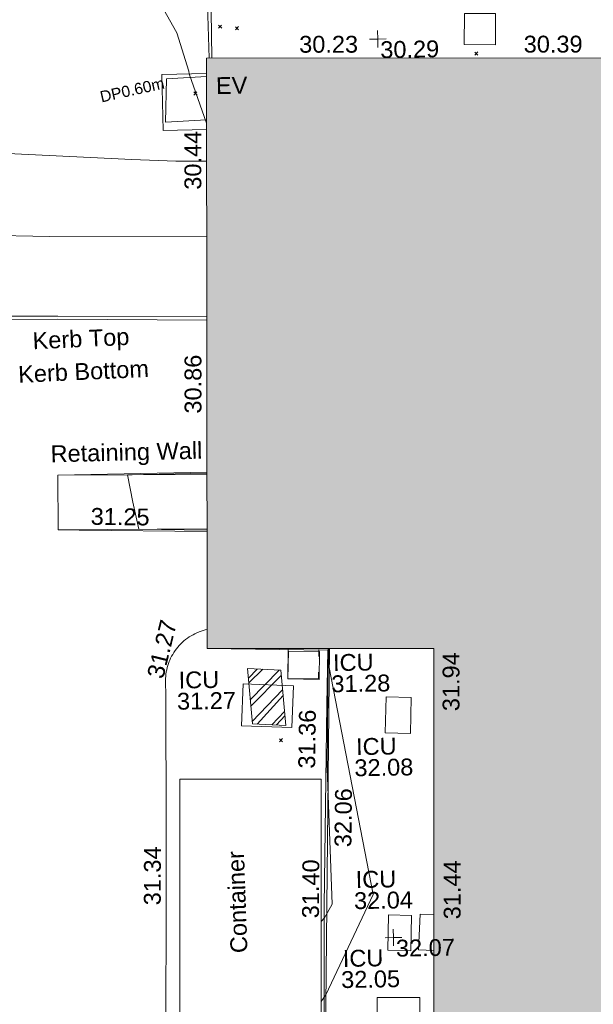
# Model space of a CAD drawing. Header units: millimetres. Extents: x -287732 to 520720, y -103372 to 287754.
# Tile 300 of 380: x 105784 to 118551, y 225118 to 247032. Entities that reach past the tile are written whole.
import ezdxf

# ---------------------------------------------------------------- set-up
doc = ezdxf.new("R2010")
doc.units = ezdxf.units.MM
for name, pattern in [('IMPORT-HIDDEN2 _3_', [4762.5, 3175, -1587.5]), ('IMPORT-UG_ELEC_QLB2 _2_', [2500, 1500, -300.0000000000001, 0, -50, 150, -300.0000000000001, 0, -200]), ('IMPORT-UG_ELEC_STREET LIGHTING_QLB2 _2_', [2700, 1500, -300.0000000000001, 0, -250, 150, -300.0000000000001, 0, -200]), ('IMPORT-UG_UNIDENTIFIED_QLA _2_', [2350, 1500, -300.0000000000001, 0, -50, 150, -300.0000000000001, 0, -50])]:
    doc.linetypes.add(name, pattern=pattern)
for name, color, linetype, lineweight, true_color in [('00_UAV_BUILDING_OUTLINE', 5, 'Continuous', 9, 0x0000ff), ('00_UAV_CONCRETE', 9, 'Continuous', 9, 0x808080), ('00_UAV_EAVE', 7, 'Continuous', 9, 0x666666), ('00_UAV_FENCE', 7, 'Continuous', 9, 0x264c2f), ('00_UAV_KERB_BOTTOM', 1, 'Continuous', 9, 0xff0000), ('00_UAV_KERB_TOP', 7, 'Continuous', 9, 0xa500a5), ('00_UAV_LEVEL_SPOT', 7, 'Continuous', 9, 0x666666), ('00_UAV_SERV_IC', 5, 'Continuous', 9, 0x0000ff), ('00_UAV_SLOPE_TOP', 40, 'Continuous', 9, 0xffbf00), ('00_UAV_WALL_RETAINING', 7, 'Continuous', 9, 0x7c00a5), ('01_DTM_CONTOUR_MNR', 7, 'Continuous', 9, 0xa5a552), ('12333-PUM-2D-U-0001-C01 - Rev2_REVIT IMPORT_dwg', 7, 'Continuous', 9, 0x767676), ('A_RHA_Line', 7, 'Continuous', 9, 0x00a600), ('PUM-CHAMBER EXTENTS', 6, 'IMPORT-HIDDEN2 _3_', 9, 0xff00ff), ('PUM-ELECTRIC-MH', 1, 'Continuous', 9, 0xff0000), ('PUM-ELECTRIC-QLB2', 1, 'IMPORT-UG_ELEC_QLB2 _2_', 9, 0xff0000), ('PUM-UNIDENTIFIED UTILITIES-QLA', 7, 'IMPORT-UG_UNIDENTIFIED_QLA _2_', 9, 0x52a500)]:
    doc.layers.add(name, color=color, linetype=linetype, lineweight=lineweight, true_color=true_color)
for name, color, linetype, lineweight in [('00_UAV_CONTAINER', 7, 'Continuous', 9), ('00_UAV_DRIVE_WAY', 7, 'Continuous', 9), ('A_RHA_Detail', 7, 'Continuous', 9), ('GEN-TEXT', 7, 'Continuous', 9)]:
    doc.layers.add(name, color=color, linetype=linetype, lineweight=lineweight)
doc.styles.add('Arial_1', font='arial.ttf', dxfattribs={"height": 250})
doc.styles.add('Swis721 Lt BT_2', font='swissl.ttf', dxfattribs={"height": 375})

# ---------------------------------------------------------------- blocks, each defined once
blk = doc.blocks.new('12333-PUM-2D-U-0001-C01 - Rev2_REVIT IMPORT_dwg_UAV-2077255-Site Location Plan Proposed')
at = {"layer": '00_UAV_LEVEL_SPOT', "color": 254, "true_color": 0xcccccc, "flags": 128}
for points in [[(0, -500.0000000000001), (0, 0), (-500.0000000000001, 0)], [(500.0000000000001, 0), (0, 0), (0, 500.0000000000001)]]:
    blk.add_lwpolyline(points, dxfattribs=at)
blk = doc.blocks.new('12333-PUM-2D-U-0001-C01 - Rev2_REVIT IMPORT_dwg_MGS62954_T2_Galway_ITM_3d_Rev1-2077680-Site Location Plan Proposed')
at = {"layer": '00_UAV_CONCRETE', "color": 254, "true_color": 0xcccccc, "flags": 128}
for points in [[(534016156.7028161, 725798053.0965433), (534015185.0230001, 725798051.7385001), (534015183.2827803, 725799296.8657913), (534016177.5502245, 725799298.2554035)], [(534018408.8837173, 725765384.5924538), (534018224.6970001, 725765390.6035), (534018288.3906324, 725770205.8049663), (534018302.7452196, 725771291.003387), (534018372.9738465, 725775204.9859488), (534018462.6723734, 725780204.0651937), (534018472.1559067, 725780732.6015649), (534018609.87743, 725785201.7305135), (534018647.4034044, 725786419.4662348), (534015963.2975001, 725786501.5245)]]:
    blk.add_lwpolyline(points, dxfattribs=at)
at = {"layer": '00_UAV_CONTAINER', "color": 254, "true_color": 0xcccccc, "flags": 128}
blk.add_lwpolyline([(534015083.697, 725771325.6034999), (534015306.697, 725783609.6035), (534018453.7044966, 725783552.4736831), (534018230.7044966, 725771268.473683)], close=True, dxfattribs=at)
at = {"layer": '00_UAV_DRIVE_WAY', "color": 254, "true_color": 0xcccccc, "flags": 128}
for points in [[(534016029.1066477, 725790432.1254123), (534012712.2975001, 725790418.5245), (534012697.7976188, 725789205.4776117), (534013167.0805378, 725789191.3980145), (534016006.9069248, 725789106.1965067)], [(534014905.2975001, 725778388.5245001), (534014948.4623538, 725780556.2423887), (534014987.2975001, 725782506.5245001), (534015026.3572224, 725785555.0881878), (534015028.2975, 725785706.5245003), (534015026.2911095, 725785755.5436653), (534015026.3391886, 725785804.6038516), (534015028.4416529, 725785853.61899), (534015032.5948139, 725785902.5030918), (534015038.7913856, 725785951.1703976), (534015047.0204972, 725785999.5355285), (534015057.2677119, 725786047.5136358), (534015069.5150525, 725786095.0205489), (534015083.7410333, 725786141.9729252), (534015099.9206969, 725786188.288394), (534015118.0256588, 725786233.8857023), (534015128.2975001, 725786257.5245), (534015149.2768779, 725786301.8727793), (534015172.0949663, 725786345.3036325), (534015196.7117348, 725786387.7408669), (534015223.0839972, 725786429.1100335), (534015251.1654875, 725786469.3385566), (534015280.9069412, 725786508.3558617), (534015312.2561817, 725786546.093499), (534015345.1582121, 725786582.4852644), (534015379.5553105, 725786617.4673136), (534015415.3871331, 725786650.9782767), (534015452.5908185, 725786682.9593642), (534015491.1010991, 725786713.35447), (534015530.8504146, 725786742.1102711), (534015571.7690308, 725786769.1763197), (534015613.7851631, 725786794.5051332), (534015656.8251009, 725786818.052276), (534015700.8133371, 725786839.7764384), (534015745.6727018, 725786859.6395087), (534015791.3244962, 725786877.6066406), (534015837.6886317, 725786893.6463137), (534015884.6837696, 725786907.7303885), (534015932.2274648, 725786919.8341572), (534015970.4357736, 725786927.8741148)]]:
    blk.add_lwpolyline(points, dxfattribs=at)
at = {"layer": '00_UAV_FENCE', "color": 254, "true_color": 0xcccccc, "flags": 128}
for points in [[(534016159.1259321, 725798197.8226644), (534015790.9769113, 725799297.7151195), (534015783.0230002, 725799358.7385001), (534015531.0230002, 725800216.7385002), (534014441.5781065, 725802250.3689686), (534013941.0230002, 725803184.7385001), (534014522.0230001, 725806694.7385002), (534014725.8334513, 725807010.798768), (534016374.0230002, 725809566.7385001), (534018284.0183172, 725809974.182233), (534019857.0230002, 725810309.7385001), (534023230.8206201, 725810651.3026667), (534023324.0230001, 725810660.7385002), (534026792.0230001, 725811363.7385002), (534028054.5148196, 725811888.0671339), (534029992.0230001, 725812692.7385001), (534032721.5634208, 725813671.00709), (534033343.0230002, 725813893.7385001), (534034389.0230001, 725810650.7385004), (534035307.0196127, 725810802.9996328), (534039080.324, 725811428.8490001), (534040236.5966402, 725811621.3257229), (534044811.3240002, 725812382.8490001)], [(534043668.3240001, 725807917.849), (534040997.4750281, 725807465.8634595), (534036073.0531478, 725806632.5076581), (534032848.023, 725806086.7385001), (534031145.6445999, 725805820.3138504), (534028995.023, 725805483.7385001), (534026226.7951379, 725804969.3286598), (534024663.023, 725804678.7385001), (534021307.4104401, 725804129.2386268), (534020999.0230002, 725804078.7385001), (534016373.8759469, 725803320.8202984), (534016314.3459051, 725803311.0651702), (534016296.3393273, 725799639.6318666)]]:
    blk.add_lwpolyline(points, dxfattribs=at)
at = {"layer": '00_UAV_KERB_BOTTOM', "color": 254, "true_color": 0xcccccc, "flags": 128}
blk.add_lwpolyline([(534016085.7251965, 725793813.7969172), (534012768.2975, 725793888.5245001), (534011087.2261483, 725793916.8132052), (534009975.2975001, 725793935.5245001), (534006087.9607458, 725793980.4350195), (534004695.2975002, 725793996.5245001), (534001778.2975, 725794031.5245), (534001772.9844477, 725793341.5867126), (534001764.2975, 725792213.5245001), (534001684.8134487, 725788342.8549923), (534001654.8215002, 725786882.3240001), (534001515.8215, 725784014.324), (534001765.697, 725783980.6034999)], dxfattribs=at)
at = {"layer": '00_UAV_KERB_TOP', "color": 254, "true_color": 0xcccccc, "flags": 128}
blk.add_lwpolyline([(534016086.8970459, 725793883.7882775), (534012769.674602, 725793958.511237), (534011088.3979104, 725793986.8033977), (534009976.2907251, 725794005.5176966), (534006089.1324856, 725794050.4261534), (534004696.1061583, 725794066.519829), (534001708.8409348, 725794102.3629223), (534001704.0717652, 725793483.0521822), (534001694.3030339, 725792214.5126319), (534001617.7028966, 725788484.282353), (534001584.8563008, 725786884.7373571), (534001442.7936084, 725783953.5445367), (534001756.3354143, 725783911.2323192)], dxfattribs=at)
at = {"layer": '00_UAV_SERV_IC', "color": 254, "true_color": 0xcccccc}
blk.add_line((534020892.290275, 725779697.0451995), (534020554.697, 725779716.6035002), dxfattribs=at)
at = {"layer": '00_UAV_SERV_IC', "color": 254, "true_color": 0xcccccc, "flags": 128}
for points in [[(534021940.669, 725800539.2594999), (534022632.669, 725800522.2594999), (534022615.5990192, 725799827.410872), (534021923.5990192, 725799844.4108722)], [(534018443.2975001, 725785774.5245001), (534017753.2975001, 725785798.5245), (534017774.8324647, 725786417.6547328), (534018464.8324645, 725786393.654733)], [(534016751.2975001, 725785705.5245001), (534017873.2975001, 725785643.5245), (534017821.7540479, 725784710.7542857), (534016699.7540479, 725784772.7542856)], [(534019896.6969999, 725784558.6034999), (534019930.697, 725785357.6034999), (534020489.8917542, 725785333.8079784), (534020455.8917542, 725784534.8079784)], [(534019867.697, 725779718.6035), (534019901.6969999, 725780509.6034999), (534020413.6693805, 725780487.5971018), (534020379.6693805, 725779696.5971016)], [(534019595.697, 725777390.6035), (534019617.697, 725778672.6035), (534020563.2268614, 725778656.3775586), (534020541.2268612, 725777374.3775586)]]:
    blk.add_lwpolyline(points, close=True, dxfattribs=at)
blk.add_lwpolyline([(534020554.697, 725779716.6035002), (534020600.697, 725780510.6035001), (534020906.2130257, 725780492.9035792)], dxfattribs=at)
at = {"layer": '00_UAV_SLOPE_TOP', "color": 254, "true_color": 0xcccccc, "flags": 128}
blk.add_lwpolyline([(534016116.7171398, 725795664.8611598), (534012614.203, 725795738.2075001), (534011119.4901997, 725795788.738697)], dxfattribs=at)
at = {"layer": '00_UAV_WALL_RETAINING', "color": 254, "true_color": 0xcccccc}
for p, q in [((534012712.2975001, 725790418.5245), (534016028.2153131, 725790378.8884273)), ((534016007.9067104, 725789165.9109721), (534012697.7976188, 725789205.4776115))]:
    blk.add_line(p, q, dxfattribs=at)
at = {"layer": '00_UAV_WALL_RETAINING', "color": 254, "true_color": 0xcccccc, "flags": 128}
blk.add_lwpolyline([(534018687.9599191, 725786455.9061034), (534018551.1862121, 725781457.8702999), (534018470.6969999, 725778516.6035), (534018448.6576488, 725776459.2433413), (534018395.1010917, 725771459.7710059), (534018387.697, 725770768.6035), (534018308.93642, 725766460.5638537), (534018291.697, 725765517.6035), (534020642.63098, 725765425.9110621)], dxfattribs=at)
at = {"layer": '01_DTM_CONTOUR_MNR', "color": 254, "true_color": 0xcccccc, "flags": 128}
for points in [[(534016220, 725801310.0000002), (534016242.990714, 725799640.5250704)], [(534011722.3354912, 725797596.9533404), (534014483.3561415, 725797417.3072432), (534015458.288277, 725797360.5279764), (534016144.9323235, 725797350.0771312)], [(534016007.47428, 725789140.083083), (534014490.0000001, 725789190.0000001), (534014368.0819053, 725789791.9386723), (534014260.0000001, 725790400), (534016028.7360875, 725790409.9928594)], [(534018363.8619072, 725778603.4765172), (534018470, 725778750.7500001), (534019563.2681747, 725780966.5029113), (534018673.8090266, 725786038.2987362), (534018679.9418688, 725786456.0403478)], [(534018396.2792309, 725780389.1913297), (534018470, 725780468.292683), (534018651.9575193, 725780769.3622389), (534018587.3046516, 725783785.2529689), (534018659.9015022, 725786456.375879)]]:
    blk.add_lwpolyline(points, dxfattribs=at)
at = {"xscale": 0.375, "yscale": 0.375, "zscale": 0.375}
for p in [(534020000, 725800000.0000001), (534020000, 725780000)]:
    blk.add_blockref('12333-PUM-2D-U-0001-C01 - Rev2_REVIT IMPORT_dwg_UAV-2077255-Site Location Plan Proposed', p, dxfattribs=at)
at = {"layer": '00_UAV_BUILDING_OUTLINE', "color": 251, "true_color": 0x666666, "char_height": 375, "width": 1495.902363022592, "attachment_point": 1, "line_spacing_factor": 1.005061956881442, "style": 'Swis721 Lt BT_2'}
for s, insert, rotation in [('30.23', (534018251.7155479, 725800102.1924667), 359.04079954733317), ('30.39', (534023248.5374801, 725800018.5318254), 359.0407995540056), ('30.44', (534015639.1320382, 725796722.864864), 89.04079955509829), ('30.86', (534015555.7272167, 725791741.3223428), 89.0407995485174), ('31.94', (534021181.5226961, 725785019.5307288), 88.99776956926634), ('31.44', (534021125.5666098, 725780386.6912609), 88.99776956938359)]:
    blk.add_mtext(s, dxfattribs=dict(at, insert=insert, rotation=rotation))
at = {"layer": '00_UAV_CONCRETE', "color": 251, "true_color": 0x666666, "char_height": 375, "width": 1495.902363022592, "attachment_point": 1, "line_spacing_factor": 1.005061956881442, "style": 'Swis721 Lt BT_2'}
for s, insert, rotation in [('31.36', (534017946.5495622, 725783800.8318852), 88.23492100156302), ('31.40', (534017973.5862136, 725780465.880191), 88.62459387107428)]:
    blk.add_mtext(s, dxfattribs=dict(at, insert=insert, rotation=rotation))
at = {"layer": '00_UAV_CONTAINER', "color": 251, "true_color": 0x666666, "insert": (534016370.8890001, 725779710.9641072), "char_height": 375, "width": 2621.390807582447, "attachment_point": 1, "rotation": 90.99825014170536, "line_spacing_factor": 1.005061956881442, "style": 'Swis721 Lt BT_2'}
blk.add_mtext('Container', dxfattribs=at)
at = {"layer": '00_UAV_DRIVE_WAY', "color": 251, "true_color": 0x666666, "char_height": 375, "width": 1495.902363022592, "attachment_point": 1, "line_spacing_factor": 1.005061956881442, "style": 'Swis721 Lt BT_2'}
for s, insert, rotation in [('31.25', (534013431.8194727, 725789678.9076666), 358.28150661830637), ('31.27', (534014610.767796, 725785922.5630755), 75.30144729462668), ('31.34', (534014458.3080568, 725780816.0521839), 88.85924403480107)]:
    blk.add_mtext(s, dxfattribs=dict(at, insert=insert, rotation=rotation))
at = {"layer": '00_UAV_EAVE', "insert": (534016380.8464812, 725799213.4551947), "char_height": 375, "width": 736.078940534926, "attachment_point": 1, "line_spacing_factor": 1.005061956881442, "style": 'Swis721 Lt BT_2'}
blk.add_mtext('EV', dxfattribs=at)
at = {"layer": '00_UAV_KERB_BOTTOM', "color": 251, "true_color": 0x666666, "insert": (534011861.6702629, 725792864.4655305), "char_height": 375, "width": 3414.456504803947, "attachment_point": 1, "rotation": 1.6463468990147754, "line_spacing_factor": 1.005061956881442, "style": 'Swis721 Lt BT_2'}
blk.add_mtext('Kerb Bottom', dxfattribs=at)
at = {"layer": '00_UAV_KERB_TOP', "color": 251, "true_color": 0x666666, "insert": (534012195.3667594, 725793605.3164564), "char_height": 375, "width": 2493.170605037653, "attachment_point": 1, "rotation": 1.6463468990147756, "line_spacing_factor": 1.005061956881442, "style": 'Swis721 Lt BT_2'}
blk.add_mtext('Kerb Top', dxfattribs=at)
at = {"layer": '00_UAV_LEVEL_SPOT', "char_height": 375, "width": 1495.902363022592, "attachment_point": 1, "line_spacing_factor": 1.005061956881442, "style": 'Swis721 Lt BT_2'}
for s, insert in [('30.29', (534020051.8765643, 725799949.1441548)), ('32.07', (534020051.8765643, 725779949.1441548))]:
    blk.add_mtext(s, dxfattribs=dict(at, insert=insert))
at = {"layer": '00_UAV_SERV_IC', "color": 251, "true_color": 0x666666, "char_height": 375, "attachment_point": 1, "line_spacing_factor": 1.005061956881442, "style": 'Swis721 Lt BT_2'}
for s, insert, width in [('ICU', (534018761.8143511, 725786327.3500828), 1021.012723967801), ('ICU', (534015319.8329859, 725785999.650222), 1021.012723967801), ('31.28', (534018716.9862006, 725785856.9710819), 1495.902363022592), ('31.27', (534015275.0048354, 725785529.271221), 1495.902363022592), ('ICU', (534019241.851935, 725784449.1752613), 1021.012723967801), ('32.08', (534019197.0237844, 725783978.7962604), 1495.902363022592), ('ICU', (534019181.7871769, 725781492.5184569), 1021.012723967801), ('32.04', (534019136.9590264, 725781022.139456), 1495.902363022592), ('ICU', (534018864.360003, 725779741.696938), 1021.012723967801), ('32.05', (534018819.5318524, 725779271.3179373), 1495.902363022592)]:
    blk.add_mtext(s, dxfattribs=dict(at, insert=insert, width=width))
at = {"layer": '00_UAV_WALL_RETAINING', "color": 251, "true_color": 0x666666, "char_height": 375, "attachment_point": 1, "line_spacing_factor": 1.005061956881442, "style": 'Swis721 Lt BT_2'}
for s, insert, width, rotation in [('Retaining Wall', (534012556.0215153, 725791083.9923078), 3832.359387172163, 0.3895148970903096), ('32.06', (534018723.1141301, 725782037.1758991), 1495.902363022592, 88.43246404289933)]:
    blk.add_mtext(s, dxfattribs=dict(at, insert=insert, width=width, rotation=rotation))
blk = doc.blocks.new('12333-PUM-2D-U-0001-C01 - Rev2_REVIT IMPORT_dwg-1620468-Site Location Plan Proposed')
at = {"layer": 'PUM-CHAMBER EXTENTS', "true_color": 0xffaaff}
h = blk.add_hatch(dxfattribs=at)
h.set_pattern_fill('FP_3', color=211, style=0, pattern_type=2)
h.set_pattern_definition([(45, (-533641079.65, -725615854.3560001), (-265.1650429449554, 265.1650429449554), []), (45, (-533640902.873, -725615854.3560001), (-265.1650429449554, 265.1650429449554), [])])
h.paths.add_polyline_path([(376608.3501528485, 168907.6438213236), (376518.3501527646, 170138.6438211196), (375776.3501529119, 170188.6438212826), (375866.3501528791, 168957.6438213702)])
at = {"layer": 'GEN-TEXT', "color": 253, "true_color": 0xaaaaaa}
for p, q in [((375379.9948138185, 184448.2884822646), (375450.7054919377, 184518.9991603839)), ((375450.7054919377, 184448.2884822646), (375379.9948138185, 184518.9991603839)), ((375756.9948137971, 184406.2884822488), (375827.7054919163, 184476.999160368)), ((375827.7054919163, 184406.2884822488), (375756.9948137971, 184476.999160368)), ((381072.9948137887, 183749.2884822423), (381143.705491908, 183819.9991603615)), ((381143.705491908, 183749.2884822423), (381072.9948137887, 183819.9991603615)), ((374804.9948138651, 182969.2884823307), (374875.7054919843, 183039.99916045)), ((374875.7054919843, 182969.2884823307), (374804.9948138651, 183039.99916045)), ((376457.994813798, 168545.2884823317), (376528.7054919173, 168615.9991604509)), ((376528.7054919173, 168545.2884823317), (376457.994813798, 168615.9991604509))]:
    blk.add_line(p, q, dxfattribs=at)
at = {"layer": 'PUM-CHAMBER EXTENTS', "color": 211, "linetype": 'Continuous', "true_color": 0xffaaff, "flags": 128}
blk.add_lwpolyline([(376608.3501528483, 168907.6438213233), (375866.3501528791, 168957.6438213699), (375776.3501529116, 170188.6438212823), (376518.3501527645, 170138.6438211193)], close=True, dxfattribs=at)
at = {"layer": 'PUM-ELECTRIC-MH', "color": 21, "true_color": 0xffaaaa, "flags": 128}
blk.add_lwpolyline([(375080.6430183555, 182413.1642349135), (374165.3501528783, 182376.6438213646), (374204.3501528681, 183341.643821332), (375096.7845211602, 183377.2521751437)], dxfattribs=at)
at = {"layer": 'PUM-UNIDENTIFIED UTILITIES-QLA', "color": 9, "true_color": 0xc5e1aa, "flags": 128}
blk.add_lwpolyline([(376688.9812415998, 170616.9420359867), (376673.3501529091, 169951.643821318), (377355.3501529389, 169930.6438213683), (377371.2062674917, 170605.5196992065)], dxfattribs=at)
blk.add_blockref('12333-PUM-2D-U-0001-C01 - Rev2_REVIT IMPORT_dwg_MGS62954_T2_Galway_ITM_3d_Rev1-2077680-Site Location Plan Proposed', (-533641079.6498471, -725615854.3561786))
at = {"layer": 'PUM-ELECTRIC-QLB2', "insert": (373409.5918304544, 183232.0108775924), "char_height": 250, "width": 1738.507782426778, "attachment_point": 2, "rotation": 11.572419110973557, "line_spacing_factor": 0.9417779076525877, "style": 'Arial_1'}
blk.add_mtext('DP0.60m', dxfattribs=at)

msp = doc.modelspace()

# ---------------------------------------------------------------- hatches: boundary and pattern name
at = {"layer": 'A_RHA_Detail', "true_color": 0xc0c0c0}
h = msp.add_hatch(color=9, dxfattribs=at)
h.paths.add_polyline_path([(-80880.60083809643, -68502.79057078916), (-80400.865924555, -68483.41509113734), (-80400.865924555, -62984.64684185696), (-24474.85765177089, -63009.32043784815), (-24456.14471271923, -50840.30023858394), (-36622.55041039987, -50831.65104353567), (-36622.55041039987, -44228.57792613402), (-50959.0526582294, -44218.38599194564), (-50959.0526582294, -42573.78171514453), (-54563.9325804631, -42571.21897729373), (-54565.69773352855, -45054.17447474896), (-92408.82109321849, -45027.27149621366), (-92411.78875845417, -49201.74309222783), (-100061.9988811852, -49201.74309222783), (-100052.2214449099, -64852.82557838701), (-86120.90825229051, -64852.82557838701), (-86092.1662649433, -62957.90041523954), (-84861.10047608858, -62957.90041523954), (-84854.79052929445, -68240.109737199), (-80870.60226892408, -68240.10973722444)])
h.paths.add_polyline_path([(-137238.9269902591, -68461.9384092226), (-132719.7426408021, -68433.0633692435), (-132847.0731201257, -62850.04282283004), (-130454.6837966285, -62916.63108078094), (-130498.2830220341, -61355.85393642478), (-117581.136331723, -61423.42893438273), (-117492.3908565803, -49183.91309190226), (-125136.5200282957, -49178.47881952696), (-125133.572703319, -45032.61887136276), (-163007.1824077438, -45005.6942194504), (-163007.1824076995, -44090.2963411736), (-163123.8521269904, -44090.21339942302), (-163122.6389897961, -42383.75184302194), (-166563.8543419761, -42383.75184298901), (-166565.034908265, -44044.39824208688), (-193158.4656786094, -44025.49275805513), (-193195.152889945, -62863.65652504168), (-137269.7106414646, -62916.63108078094), (-137254.3708868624, -65679.90523788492)])
h.paths.add_polyline_path([(120310.9497607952, -32334.28230164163), (120312.4652266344, -31610.73011961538), (133451.2244789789, -31638.24899384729), (133469.2230092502, -19717.98315780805), (121295.7536929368, -19692.48606430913), (121319.8434528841, -8190.941560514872), (112277.0825930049, -8172.001674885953), (112263.1770823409, -14811.1234547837), (78285.85310969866, -14739.95861438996), (78292.82277619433, -8167.077575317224), (75241.99098605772, -8160.673431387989), (69355.76844233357, -8152.931592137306), (69353.6659720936, -9156.74635762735), (68372.60878945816, -9154.691552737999), (68372.60878945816, -13705.52853215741), (69333.7233474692, -13707.54156770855), (69325.07112547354, -16249.53369228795), (66623.4489111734, -16249.53369228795), (66619.79243935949, -17995.29925530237), (65989.07757494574, -17995.2992552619), (65985.44262772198, -19730.78799483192), (57152.23993377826, -19712.28702421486), (57127.42535098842, -31559.89463417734), (70277.87165424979, -31587.43801817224), (70277.87165431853, -32271.7414715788), (78263.96947909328, -32285.12944888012), (78266.62661740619, -31019.79372153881), (112335.8856506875, -31091.15111860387), (112335.8856506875, -32317.57330553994), (119781.4233959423, -32333.17321913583)])
h.paths.add_polyline_path([(7503.717409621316, -1791.439263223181), (15482.43097392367, -674.0213231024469), (15484.0826588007, 148.1327206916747), (56188.28042539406, 205.5276654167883), (56155.84326007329, 14338.3166313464), (18016.62665935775, 14236.48149539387), (17967.9025208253, 34313.18372071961), (21727.10644863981, 34324.0692624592), (21708.90974962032, 40608.10218321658), (18009.66447159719, 40608.10218321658), (17995.54603706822, 45483.75063442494), (9770.084204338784, 45420.6329473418), (3966.213879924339, 45446.76585222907), (3984.771235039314, 14176.56786832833), (1023.062455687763, 14176.56786837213), (-276.5134647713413, 14190.52623461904), (-231.6790044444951, 5968.135265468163), (-226.4491536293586, 193.7444677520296), (553.0869992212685, 183.4716499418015), (7477.609307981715, 143.2867586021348), (7488.638446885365, -674.0213231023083)])
h.paths.add_polyline_path([(77755.59663317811, 53.47451145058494), (77729.51881611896, 1699.844979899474), (94464.47132486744, 1659.976083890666), (94606.37913471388, 17991.390236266), (88810.4190114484, 18015.03260816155), (88799.89418497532, 14436.74271609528), (69413.88950349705, 14457.8773889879), (69377.35724448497, 99.62816357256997), (75241.99098605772, 67.32134432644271)])
h.paths.add_polyline_path([(61252.12079701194, 46453.95617366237), (105774.7348988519, 46472.68783506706), (105768.2642198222, 61852.61234306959), (92285.13876309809, 61852.61234306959), (92308.59670399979, 65784.30757140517), (96107.4668000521, 65767.60445243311), (96059.68081117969, 75209.20847378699), (101084.8427276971, 75071.88872764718), (104988.0046543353, 74765.36560406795), (108403.6894220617, 74363.8408943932), (112009.2703903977, 73787.25420861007), (115645.3524815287, 73049.69667206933), (116890.8108051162, 72761.69136252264), (120208.9929833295, 71893.18353872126), (120865.241739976, 71703.68484519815), (124135.6329506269, 70669.67317906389), (127435.6253142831, 69480.50055823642), (127820.4368670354, 69394.93141813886), (128274.3081769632, 69331.69585753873), (128731.8791144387, 69306.66104516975), (129189.9401488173, 69320.00258290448), (129645.2782985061, 69371.62688826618), (130094.6997111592, 69461.17185603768), (130535.0520071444, 69588.00939074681), (130963.246434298, 69751.24981927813), (131376.2795165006, 69949.74812590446), (131771.2541232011, 70182.11198903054), (132162.5575600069, 70460.5404660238), (132496.0921583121, 70741.69081113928), (132820.871367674, 71064.98072578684), (133117.4593294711, 71414.31364272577), (133383.77568926, 71787.23923950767), (133616.5473239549, 72178.5372844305), (133817.1647262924, 72590.54524898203), (133982.6025969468, 73017.89547513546), (134111.7005086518, 73457.59040801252), (134203.5529320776, 73906.54590458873), (134257.5155883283, 74361.61286216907), (134272.5462649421, 74819.5993153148), (134250.5259875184, 75277.29281745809), (134189.6227572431, 75731.48297747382), (134090.9274700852, 76178.98397757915), (133955.1324028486, 76616.65691993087), (133783.1900598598, 77041.43184345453), (133576.3064937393, 77450.32925647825), (133335.932843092, 77840.48103920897), (133063.7551572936, 78209.15055532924), (132761.6825665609, 78553.75185442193), (132431.8338935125, 78871.8678050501), (132076.5227905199, 79161.26705197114), (131698.2415080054, 79419.91966861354), (131299.6434187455, 79646.01139197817), (131093.5942456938, 79746.34209763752), (132146.0467355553, 83110.22226145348), (122787.7632953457, 86282.54285518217), (121604.3555412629, 82800.3591886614), (117095.9864227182, 83870.84033785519), (116841.9598400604, 83526.35449572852), (116120.5435466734, 91221.93611972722), (110237.7341284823, 91274.27491021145), (110194.3680786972, 90435.39030214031), (104988.0046543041, 90486.49901390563), (104973.2761846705, 94309.82427956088), (103746.1314668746, 94309.8242795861), (103839.9937121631, 122852.1474271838), (96365.09202306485, 122931.9599470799), (96350.3400238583, 123952.4168585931), (104555.5505249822, 123902.1925226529), (104607.3234458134, 120248.5396156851), (125502.5015002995, 120134.1933400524), (125662.0200253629, 137657.3796882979), (114479.5865733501, 137699.2256881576), (114382.306264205, 129149.9458158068), (104644.159003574, 129187.9975073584), (104577.9931702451, 126217.3903144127), (101184.4926406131, 126159.1566967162), (101264.6166812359, 135959.2655565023), (89967.23178808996, 135988.8856164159), (89927.63362986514, 125823.6463181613), (93630.53562302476, 125840.7948842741), (93580.65688892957, 122931.9599470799), (88697.38835376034, 122904.7310126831), (88679.3898954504, 95739.09143775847), (86378.25848996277, 95739.09143775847), (86378.18187189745, 96178.1008337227), (83279.50743284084, 96200.92083327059), (83273.62493422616, 95735.74732133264), (70169.67509619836, 95733.22421950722), (70166.26842742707, 96272.07409347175), (66674.99731294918, 96257.14073655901), (66654.74538556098, 95755.71092136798), (65784.77231079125, 95755.71092136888), (65887.65094984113, 117470.630565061), (53473.3427162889, 117487.9046429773), (53434.44066309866, 98570.46349063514), (40649.41626916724, 98570.46349063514), (40610.16711559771, 94406.01479078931), (38853.82372868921, 94410.36303440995), (38848.65589191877, 89463.65332729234), (40612.46601912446, 89518.45976927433), (40665.38257362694, 86257.73741128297), (38372.19584460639, 86305.72309285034), (38369.79374539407, 76901.0507917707), (50937.9512507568, 76944.40198294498), (50922.88567286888, 74598.78180889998), (56484.9061132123, 74588.85093771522), (56484.9061132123, 75194.85181995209), (92465.4037153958, 75233.0258166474), (92645.92783662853, 71766.64845094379), (89810.55521366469, 69362.83965827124), (85313.16173974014, 69360.94750420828), (85313.16173974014, 66907.4050808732), (75210.14498263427, 66903.15451589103), (75210.14498263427, 63815.70944550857), (70819.40014309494, 63815.70999200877), (70819.21601505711, 64253.35708059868), (69456.83415683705, 64253.35708059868), (69455.7195737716, 66901.99623166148), (61303.32856759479, 66898.5668068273), (61304.56054988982, 63970.32021231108), (70500.41048208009, 63970.32021219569), (70500.4088543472, 61852.59006207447), (61245.6438848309, 61848.69637488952), (61252.03558504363, 46656.49344428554)])
h.paths.add_polyline_path([(-17153.16561239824, 48569.32684293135), (-17153.16561224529, 60770.38083685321), (-29362.88357759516, 60774.70428694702), (-29362.88357759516, 67399.20394580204), (-43507.24466814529, 67405.01911303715), (-43488.5313307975, 69093.07334175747), (-45766.41866231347, 69109.32868388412), (-45794.3462003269, 67405.01911303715), (-47272.11273194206, 67404.2124544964), (-47272.44887633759, 66454.91798908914), (-86004.56386332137, 66468.63299519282), (-86006.66970787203, 60521.58362721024), (-92662.87722510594, 60521.58362721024), (-92665.2138765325, 50184.35611932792), (-79752.0168396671, 50179.78309939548), (-79752.016597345, 48591.4932381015), (-17157.7163123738, 48569.32845417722)])
h.paths.add_polyline_path([(-201056.4185878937, 48628.75479108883), (-138377.9751621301, 48634.64535779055), (-138377.9751621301, 50133.28201003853), (-125467.710581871, 50134.49626164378), (-125468.6909603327, 60566.1903686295), (-132186.8595614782, 60565.86652591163), (-132187.4203588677, 66533.0197876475), (-170643.3098734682, 66805.61809689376), (-170643.3098732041, 67738.78475848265), (-200340.0100486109, 67488.93693764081), (-200348.7171487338, 60827.78025104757), (-201057.5650552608, 60827.71357558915), (-201056.6510294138, 51102.04313372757)])
h.paths.add_polyline_path([(-240051.5126725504, 54769.19491160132), (-239444.490259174, 54811.10754483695), (-239186.5396223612, 54841.92927608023), (-238764.8191577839, 54940.98166103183), (-238382.4735933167, 55122.46891388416), (-237990.3402229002, 55354.87497234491), (-237269.2031023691, 55936.21515020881), (-237032.4836384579, 56225.56611516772), (-236793.0039602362, 56569.31473944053), (-236554.5880578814, 57004.26389721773), (-236432.7219585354, 57267.46508908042), (-236300.081527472, 57753.26238983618), (-236250.7285154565, 58017.17885684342), (-236235.6490609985, 58516.21786804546), (-236233.2538429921, 58987.85640053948), (-236213.7029795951, 59823.48083769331), (-236363.8287855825, 59820.86038205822), (-236634.0279869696, 60698.06075827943), (-236391.9547756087, 61432.19726339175), (-236225.4740089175, 61435.10319600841), (-236201.6036569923, 62637.68779596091), (-232563.5271750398, 62639.28734435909), (-232563.5271750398, 63049.03842404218), (-232732.1945866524, 63049.15302218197), (-232860.1521277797, 63457.95890274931), (-232731.606808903, 63914.24862697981), (-232560.8209656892, 63914.24862697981), (-232515.1276847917, 70598.00033009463), (-240628.6947849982, 70598.85496273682), (-240629.7923196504, 72350.98321577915), (-246412.6011212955, 72347.36085933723), (-246412.6011212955, 70616.45923936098), (-254449.5805725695, 70618.60952619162), (-254454.637144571, 70754.06491720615), (-254469.7140363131, 73191.66276250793), (-263883.2532625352, 73267.83063688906), (-263902.4181505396, 68260.74348553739), (-263714.8217520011, 68259.82096572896), (-263552.9672900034, 67819.65434396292), (-263719.0883117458, 67392.2068408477), (-263913.6298699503, 67392.20684284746), (-263956.7001913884, 58633.76423459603), (-260181.1963171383, 58611.22607638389), (-260192.3146983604, 56354.25111579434), (-257184.684388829, 56339.46086021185), (-257213.4419957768, 57092.93866021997), (-257338.5163846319, 57093.27331223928), (-257471.0109294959, 57531.74572308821), (-257338.5163845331, 58062.22513696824), (-257203.4956297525, 58064.06881289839), (-257173.5751889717, 58598.54056692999), (-256478.2273617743, 58575.27357994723), (-256478.2273617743, 58788.51859473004), (-256013.0091299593, 58911.92701534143), (-255397.0786664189, 58780.99767617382), (-255397.0786664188, 58595.982422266), (-243809.885361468, 58585.92793201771), (-243805.3570672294, 58352.04527760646), (-243740.939469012, 57884.52572680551), (-243619.0830608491, 57421.84877545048), (-243424.3877545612, 56943.65915412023), (-243247.1437899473, 56608.24157713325), (-243003.0710579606, 56249.99021479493), (-242732.2093200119, 55932.75703082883), (-242371.7230178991, 55603.12658811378), (-242141.255125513, 55424.88676767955), (-241804.9643037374, 55216.88439822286), (-241529.4640827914, 55077.02869055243), (-241100.6275144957, 54917.18295003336), (-240836.2134980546, 54840.82833176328), (-240453.4486195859, 54788.60784130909), (-240218.9578693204, 54777.28227442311)])
h.paths.add_polyline_path([(40276.69022552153, 59895.36417752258), (40328.62676029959, 69196.9439153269), (36588.99968785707, 69217.8245910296), (36619.46637569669, 74674.25962428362), (32264.36460078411, 74687.02318924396), (32233.48293867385, 69156.26826306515), (11916.69390495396, 69269.70959686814), (11966.66200111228, 78218.75165974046), (29087.509017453, 78123.15526808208), (29143.44567205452, 88141.1370047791), (15719.348796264, 88216.09212953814), (15732.60379610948, 90589.9978889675), (4594.294101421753, 90652.19003489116), (4525.129359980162, 78265.12250449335), (10096.76365553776, 78234.01258731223), (10077.43887221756, 74773.03821910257), (4547.641142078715, 74803.91453678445), (4465.579974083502, 60107.1600234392), (19125.89094760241, 60025.30234268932), (19139.86249374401, 62527.53804644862), (31738.59196305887, 62457.19146404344), (31724.55430858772, 59943.11609815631), (38369.79364225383, 59906.01157293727)])
h.paths.add_polyline_path([(-246083.0241259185, 72334.29150213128), (-246083.0594797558, 72334.30275087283), (-246208.2905500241, 72334.29150213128)])
h.paths.add_polyline_path([(-114575.3004830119, 112178.0758695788), (-114575.3246435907, 112178.0758695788), (-114707.2752166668, 115801.5811617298)])
h.paths.add_polyline_path([(-154699.9178765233, 101760.4080976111), (-114382.050333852, 101776.0542914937), (-114382.050333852, 106926.9360164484), (-113755.641395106, 106927.1792101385), (-113757.5507412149, 111847.2721531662), (-114431.6837526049, 111847.2721531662), (-114431.8097758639, 112178.0758695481), (-114575.3004830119, 112178.0758695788), (-114578.9984943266, 121707.2390833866), (-123056.9849702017, 121707.2390833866), (-123068.8201032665, 156452.7036899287), (-119381.2340625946, 156454.1348067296), (-119381.2340625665, 160165.8597952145), (-115501.031452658, 160167.3662801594), (-115503.3750945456, 166206.5793118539), (-132411.7987151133, 166599.6604729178), (-132411.8243278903, 166665.6603411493), (-135275.0124468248, 166664.5490317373), (-135275.0124468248, 166628.1883101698), (-135911.3205076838, 166628.1944502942), (-135911.3479256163, 166352.1604668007), (-152521.1633846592, 166345.7146753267), (-152518.3680955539, 159142.6836790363), (-150699.3133726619, 159117.9265656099), (-150758.5477087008, 122560.691203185), (-151059.2005266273, 122560.691203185), (-151061.0981347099, 121302.4374932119), (-154138.3148337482, 121372.6012653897), (-154138.3148337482, 121865.1834517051), (-154704.3888425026, 121867.2611370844), (-154688.5451973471, 119352.3937021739), (-154745.5933227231, 119352.3715636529), (-154745.5763474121, 118722.1532660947), (-160794.1544526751, 118748.7442832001), (-160794.1544526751, 119410.5425977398), (-163852.1622693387, 119422.408321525), (-163855.0715294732, 118762.2003111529), (-167568.6765459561, 118778.5256058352), (-166634.6619849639, 124395.1277019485), (-166930.050559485, 124500.0918161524), (-167568.6765459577, 124707.6250903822), (-168028.2173235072, 124841.3808647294), (-168630.5006276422, 124991.3056740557), (-169238.2056069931, 125117.4693074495), (-169850.3952285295, 125219.6772876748), (-170466.1255403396, 125297.7720169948), (-171089.11025998, 125351.8553033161), (-171704.4065937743, 125381.1774255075), (-172325.0479971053, 125386.3595015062), (-172782.2248668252, 125374.5832362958), (-173401.7764235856, 125337.4554476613), (-174109.844898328, 125263.4341236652), (-174634.1213722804, 125190.4100126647), (-175245.0145766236, 125080.719099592), (-176047.1958093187, 124895.7675260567), (-176665.4852587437, 124724.7228134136), (-177045.3001228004, 124609.1129151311), (-177631.5127792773, 124405.2077276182), (-176665.4852586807, 118818.5158794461), (-177558.9402083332, 118822.4435768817), (-177662.2853368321, 125263.4341236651), (-176365.3912351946, 126542.9270807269), (-159462.2970490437, 126319.910391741), (-157057.7396790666, 128609.0850976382), (-157060.6673204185, 136153.1661957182), (-158638.8016610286, 137740.2441626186), (-159352.3735831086, 137740.2441626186), (-161634.4140634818, 140201.1078539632), (-168727.9404945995, 140256.8191146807), (-171035.0401161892, 137942.8847305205), (-174184.1459014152, 137942.8847305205), (-176460.1167434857, 140292.2858551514), (-177341.6856934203, 140292.2858551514), (-177341.7113613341, 140358.4281613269), (-183428.5803825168, 140356.0660244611), (-185921.6385985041, 137917.4639994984), (-185921.6385985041, 131757.3091155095), (-186906.8767412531, 131756.9267733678), (-187725.3914540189, 130809.9989183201), (-187724.058890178, 127376.1828148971), (-186481.0281350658, 126304.5577463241), (-186479.4846754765, 122327.2959175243), (-185176.2828158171, 121059.4673825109), (-180304.1129154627, 121059.4673824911), (-180304.1136492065, 118802.0484409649), (-193555.3706955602, 118802.0484409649), (-193555.368699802, 133117.8341649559), (-192593.6442938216, 133118.2073819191), (-192593.6442938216, 134200.8158367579), (-192224.6284783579, 134200.9592041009), (-192225.5653014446, 136615.0101267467), (-192595.0012460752, 136615.0101267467), (-192595.4357332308, 137734.4745165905), (-193589.2709668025, 137734.4746851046), (-193589.2685988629, 147474.570583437), (-193163.2062206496, 147492.8644732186), (-192765.7252967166, 147531.087133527), (-192359.9383250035, 147589.5931622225), (-192199.8207947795, 147616.5827294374), (-191882.7548926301, 147682.9245600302), (-191568.5380070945, 147761.6632019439), (-191257.654638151, 147852.677242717), (-190828.6072909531, 148002.2045655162), (-190647.7999969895, 148070.9514233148), (-190349.7690789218, 148197.8750094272), (-190056.9509284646, 148336.4013817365), (-189769.797051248, 148486.3169427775), (-189405.3590254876, 148698.0567944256), (-189132.906026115, 148873.2749095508), (-188867.542109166, 149059.0543929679), (-188609.6764469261, 149255.1087866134), (-188354.9814055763, 149465.3525772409), (-188079.6339208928, 149713.879248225), (-187884.9836199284, 149901.8220103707), (-187545.928247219, 150265.8040604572), (-187446.29984479, 150378.3960832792), (-187241.3270201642, 150629.2310214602), (-187046.3599558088, 150887.9197697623), (-186861.6992771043, 151154.0634500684), (-186546.1373636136, 151669.829875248), (-186524.4196769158, 151707.0632450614), (-163675.2898318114, 151669.829875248), (-163687.5843045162, 148134.07679455), (-157303.6541541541, 148136.492106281), (-157303.6541541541, 155759.91501608), (-157557.4317586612, 155765.0384228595), (-157555.9168973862, 166678.0466575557), (-187009.2021991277, 166699.7464767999), (-187013.0952111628, 162054.4009359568), (-188707.17754695, 162044.5925187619), (-188705.9961892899, 155021.5333641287), (-188737.9999316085, 154650.5326604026), (-188799.0133969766, 154283.1866125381), (-188857.2045401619, 154035.4341107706), (-188966.1106131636, 153679.3368924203), (-189102.6200311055, 153332.8820747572), (-189265.8911675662, 152998.2056672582), (-189454.9174011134, 152677.371060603), (-189645.2484685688, 152421.3220123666), (-189916.9563410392, 152104.2450531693), (-190212.7041973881, 151809.4634871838), (-190530.6686598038, 151538.7947471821), (-190868.8893671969, 151293.9075915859), (-191225.281078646, 151076.3118324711), (-191597.6465194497, 150887.3490191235), (-192092.8415776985, 150682.5621956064), (-192519.2468154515, 150561.8451365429), (-192903.8930791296, 150482.240889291), (-193187.215491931, 150440.8868273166), (-193594.1866364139, 150407.1257787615), (-193594.5952989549, 151459.9895227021), (-205369.2399268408, 151455.4201247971), (-205354.4523517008, 113350.0822379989), (-207187.1580384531, 113349.3710182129), (-207184.3024929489, 105991.0636522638), (-205312.8748221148, 105991.1901500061), (-205311.2362476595, 101769.6553082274), (-175488.6451201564, 101781.2285901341), (-175488.6451201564, 110889.6985621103), (-154703.4627663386, 110897.5679794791), (-154700.2792295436, 102691.5597281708)])
h.paths.add_polyline_path([(193735.9435693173, 113047.8274774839), (208865.0938716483, 114991.0266430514), (208976.1154123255, 114126.6471160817), (216447.8967332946, 115086.3281915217), (216038.7305308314, 118271.9702413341), (232648.5073383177, 120405.3421626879), (233425.993615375, 114352.0734369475), (240632.2017567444, 115277.6440988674), (239854.8412683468, 121329.9334727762), (256406.8682407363, 123455.8879629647), (257091.7572256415, 118089.1198988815), (264572.2871227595, 119040.8180953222), (261877.8350555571, 138524.7609215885), (259178.7147038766, 138221.6086035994), (259197.3483655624, 137439.0084132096), (254686.1480587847, 136897.0007612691), (255412.6810205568, 131314.8303176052), (240852.7447969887, 129522.4514056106), (239771.0426543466, 137918.8519126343), (240649.5822431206, 138010.1984551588), (240062.3063116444, 142776.6750342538), (239165.7694642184, 142685.0143484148), (237630.9646614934, 151018.3171732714), (266172.8791088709, 154560.7889781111), (271297.1876944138, 142612.4006970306), (276531.7397502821, 144861.098714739), (274941.5029779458, 148527.9037281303), (302074.5307653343, 160134.9084326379), (300215.9323773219, 164320.1841173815), (301528.1613272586, 164907.0997989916), (300405.1237791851, 167477.8916353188), (299016.6944531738, 166945.7181824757), (295626.7488506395, 174518.754428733), (294333.0289184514, 177537.1551681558), (287288.8475947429, 174518.754428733), (289427.6893504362, 169661.0163463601), (272956.7816584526, 162557.1203578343), (271943.2187787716, 164897.4305293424), (267016.3118217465, 162764.0369715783), (268502.3094164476, 159357.0430143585), (265200.4029574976, 157946.4096681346), (226856.416695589, 153146.7821792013), (227510.3041274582, 148852.0205334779), (228280.9873165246, 141179.0007483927), (227302.3544112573, 141050.281300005), (227895.3788235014, 136433.1758633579), (228748.5501749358, 136523.8855003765), (229602.3077302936, 128023.7667641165), (217691.2359889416, 126493.8999679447), (217642.3600127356, 126874.433267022), (215138.5007311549, 126552.8357430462), (215194.9980427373, 126112.965074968), (215015.6132226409, 126089.924757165), (214840.9672575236, 127449.66446064), (192258.7012018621, 124549.1816390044), (193486.3576426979, 114991.0266430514)])
h.paths.add_polyline_path([(-78076.24187439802, 117605.5188722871), (-78076.23951902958, 117610.0871211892), (-78070.318122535, 129485.7330792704), (-74723.15926543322, 129478.385255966), (-74723.15926543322, 125435.7860624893), (-48015.64546086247, 125380.0246061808), (-47996.55031653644, 135872.5822179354), (-61198.15919578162, 135901.5630078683), (-74714.72264144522, 135923.5088764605), (-74723.6287602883, 131865.2975510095), (-78070.318122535, 131872.642169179), (-78062.97909487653, 149549.7689430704), (-58292.26570492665, 149541.5607197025), (-58292.26570491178, 148946.2407608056), (-37707.70924046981, 148937.6946533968), (-37703.30827430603, 159740.0672041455), (-44148.26955755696, 159742.7429641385), (-44148.26955755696, 162961.3319174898), (-49829.95437583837, 162961.3319174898), (-49830.92144130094, 160632.0129326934), (-78494.09026625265, 160643.9130440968), (-78494.09026625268, 161615.1537738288), (-78739.225852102, 161615.2555472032), (-78691.7919454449, 168187.9195488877), (-90844.57645036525, 168126.8149079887), (-90962.52567694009, 152686.7636277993), (-89064.97866809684, 152685.9758215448), (-89079.54115380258, 117610.0871211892), (-78374.80218507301, 117605.6428258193)])
h.paths.add_polyline_path([(69254.82576126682, 129235.9722870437), (69259.97086178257, 136167.789247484), (86068.0992678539, 136131.0235193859), (86008.66431381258, 164703.3084147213), (58789.63167882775, 164723.511581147), (58789.63167882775, 170119.2062865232), (54460.1632489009, 170122.4198087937), (54457.21717773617, 166153.279245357), (47042.2151650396, 166158.7829869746), (47041.10931533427, 164668.9097040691), (39173.27935198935, 164674.7495545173), (39172.83712618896, 164078.9539098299), (17014.87910992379, 164095.4005254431), (17002.38841206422, 147267.1142245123), (12659.63471563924, 147267.1142245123), (12653.60087534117, 139137.9291796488), (17031.41608901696, 139134.6797717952), (17024.5879174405, 129935.3194463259), (39191.34773726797, 129918.8662983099), (39191.34773726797, 129258.2867272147), (69014.0340609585, 129236.1510132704)])
h.paths.add_polyline_path([(39265.62356917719, 139467.8223435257), (33050.91021530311, 139484.1586867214), (33087.56357182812, 153427.9220784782), (39277.60130889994, 153411.6505991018), (39277.60130890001, 152830.3127277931), (43058.29603858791, 152820.3745823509), (43024.83899408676, 140092.5601633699), (39267.2657899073, 140092.5601633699)])
h.paths.add_polyline_path([(1979.548949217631, 189123.2414339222), (18699.10403225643, 189180.0465563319), (18678.46874730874, 195253.6675675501), (24349.02704561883, 195272.9334348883), (24334.96888372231, 199550.7690688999), (28829.78348974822, 199566.0403168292), (28798.3577216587, 208815.6446464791), (24334.949615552, 208806.151404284), (24333.90624841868, 209113.2475694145), (16811.59093053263, 209087.6903002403), (16806.58456499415, 208843.5909093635), (6772.293057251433, 208809.4991440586), (6797.166076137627, 201488.5780549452), (-8471.058649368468, 201436.7038490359), (-8471.058649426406, 200429.0172028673), (-11856.09020770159, 200417.5164702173), (-11823.72827009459, 190892.3684138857), (-7614.729360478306, 190906.6685966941), (-7614.729360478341, 190170.8290169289), (-4608.619189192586, 190169.2993656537), (-4608.238782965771, 190916.8832264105), (1973.379031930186, 190939.2444180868), (1977.122761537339, 189837.3456693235)])
h.paths.add_polyline_path([(-20506.22133143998, 190640.0286460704), (-20122.28942212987, 206347.1214480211), (-41550.34215551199, 207015.2557957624), (-41462.26177903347, 210449.6195896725), (-31391.41053372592, 210152.0276719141), (-31078.64493155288, 223862.5743669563), (-44305.08575743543, 224230.7972280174), (-44490.79956591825, 211865.5542346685), (-47510.12209648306, 211942.9901385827), (-47722.57925071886, 203659.0205614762), (-47076.06680548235, 203635.3001465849), (-47175.4684425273, 199531.9403872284), (-46801.21126120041, 199520.4703269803), (-46873.68175963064, 195478.5899481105), (-44600.40472248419, 195425.2559779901), (-44685.88459507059, 192243.2795180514), (-38073.99929115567, 192135.6564362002), (-38104.39995468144, 191126.972250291), (-21537.79264466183, 190668.5723412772)])
h.paths.add_polyline_path([(16801.02360973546, 195961.500137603), (9656.615133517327, 196015.1086063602), (9643.838150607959, 199513.9922857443), (11631.77992468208, 199485.8321209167), (11631.7920940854, 203322.2460456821), (16806.58456511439, 203391.4855728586), (16801.0407710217, 195984.4293109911)])
h.paths.add_polyline_path([(122084.9264926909, 200536.2570557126), (122088.1805162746, 206386.1947929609), (125211.1061638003, 206386.1947929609), (125211.1162733, 206645.8932837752), (126202.7098976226, 206645.8932838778), (126203.0204769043, 207041.0477229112), (130401.4034741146, 206979.0758390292), (130444.2691124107, 209883.280297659), (126202.8383603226, 209945.8832030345), (126203.0204769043, 214624.1281189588), (127364.791950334, 214624.1281190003), (127365.2106673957, 225380.2058567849), (126159.8599207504, 225380.2527798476), (126207.4133336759, 241475.3410923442), (119482.5411291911, 241495.8747898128), (119479.2041949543, 246182.0096278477), (109943.9121324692, 246175.2196735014), (109953.2702601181, 233033.381429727), (115000.5285021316, 233033.3814296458), (114999.579292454, 208653.4991933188), (112026.3032630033, 208653.4991933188), (112024.3519988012, 200538.6761891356), (122024.6079402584, 200536.2715596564)])
h.paths.add_polyline_path([(30087.05071580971, 200986.75440713), (38030.67179071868, 201028.6865660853), (38030.67179071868, 202922.9731660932), (38109.89531492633, 202923.3913649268), (38067.25569096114, 208827.6066631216), (38013.35839378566, 208827.6672237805), (38012.38630971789, 209012.5383931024), (30044.90685988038, 208970.480297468), (30076.83023715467, 202922.9203834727)])
h.paths.add_polyline_path([(195986.2599417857, 205661.5722736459), (202896.8751332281, 206052.0074670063), (202676.8862551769, 209945.7611691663), (195766.2710618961, 209555.3259759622)])
h.paths.add_polyline_path([(-91652.40581580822, 206392.6172135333), (-79454.24421187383, 206432.5105635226), (-79629.29258199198, 238245.6998510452), (-68904.21147484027, 238215.095164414), (-68918.55832832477, 246312.9061543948), (-68918.56040493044, 246314.0782553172), (-68756.515268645, 246312.9061543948), (-68755.20581930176, 246638.9786699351), (-79620.07671794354, 246651.3624133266), (-79606.5628449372, 247343.5411849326), (-82154.50636787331, 247318.0695596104), (-82154.50636787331, 247488.1275895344), (-91640.64698348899, 247472.5371040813), (-91638.72040628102, 246846.4753752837), (-131470.3702759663, 246641.42150215), (-131470.3702759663, 250159.5419305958), (-142857.1087886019, 250176.7939677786), (-142864.0554935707, 246220.0701029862), (-165118.8027587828, 246272.3986783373), (-165040.0492656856, 253907.936045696), (-178677.4727934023, 253929.5079730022), (-178699.5521575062, 238176.7234097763), (-138599.3373496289, 238209.4781454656), (-138548.4479938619, 206627.5237025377), (-126646.6702863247, 206572.2299428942), (-126666.6805510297, 234825.8818836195), (-124962.7180531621, 234825.9534805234), (-124969.0241559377, 234688.4891474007), (-91595.61129713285, 234664.3133306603), (-91650.87307429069, 207155.5994723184)])
h.paths.add_polyline_path([(142123.7078574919, 209113.5383730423), (152768.4446292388, 209127.3137314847), (152745.2992288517, 227012.63380935), (142100.5623961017, 226998.8584508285), (142121.8067345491, 210582.5602643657)])
h.paths.add_polyline_path([(168998.8561129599, 209274.9592350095), (169026.8416078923, 226860.3446540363), (161686.6780314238, 226876.6646907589), (161647.6783165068, 209291.3037608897), (168846.6177107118, 209275.2977201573)])
h.paths.add_polyline_path([(49761.46820719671, 218476.5678095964), (49794.00484360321, 223316.1680811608), (41274.07755982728, 223363.4010619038), (41273.58999769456, 223290.8795634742), (32187.30576796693, 223351.9666549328), (32202.10532419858, 225553.2987454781), (20081.83724695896, 225634.7833114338), (20035.26675877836, 218707.7438801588), (31566.33951793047, 218630.2204881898), (31566.12891731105, 218598.8950898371), (49750.1971391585, 218476.6435849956)])
h.paths.add_polyline_path([(162361.9830851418, 234154.05208666), (162366.6425722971, 241589.9129272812), (135261.102696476, 241630.986197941), (135249.088870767, 234197.8735112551), (160249.0277027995, 234157.4671671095)])
h.paths.add_polyline_path([(176458.8604389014, 246709.5724700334), (176516.2484477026, 252173.1529804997), (168884.2833866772, 252253.3171281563), (168934.86529241, 257068.9279575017), (164355.0504715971, 257117.0331241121), (164296.1746742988, 251511.808811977), (164416.8965511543, 251510.5407811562), (164367.8024342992, 246836.573754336), (171460.1142273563, 246762.0779818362)])

# ---------------------------------------------------------------- linework, layer by layer
at = {"layer": 'A_RHA_Line', "color": 7}
for p, q in [((119479.2041949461, 246182.0096278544), (109943.912132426, 246175.2196735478)), ((109943.912132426, 246175.2196735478), (109953.2702601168, 233033.3814296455)), ((109953.2702601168, 233033.3814296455), (115000.5285021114, 233036.97551519)), ((115000.5285021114, 233036.97551519), (114999.5792924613, 208653.4991933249))]:
    msp.add_line(p, q, dxfattribs=at)

# ---------------------------------------------------------------- block references
at = {"layer": '12333-PUM-2D-U-0001-C01 - Rev2_REVIT IMPORT_dwg', "color": 254, "linetype": 'IMPORT-UG_ELEC_STREET LIGHTING_QLB2 _2_', "true_color": 0xffd4d4, "rotation": 0.9999999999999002}
msp.add_blockref('12333-PUM-2D-U-0001-C01 - Rev2_REVIT IMPORT_dwg-1620468-Site Location Plan Proposed', (-261895.0770586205, 55869.5817132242), dxfattribs=at)

doc.saveas('drawing.dxf')
